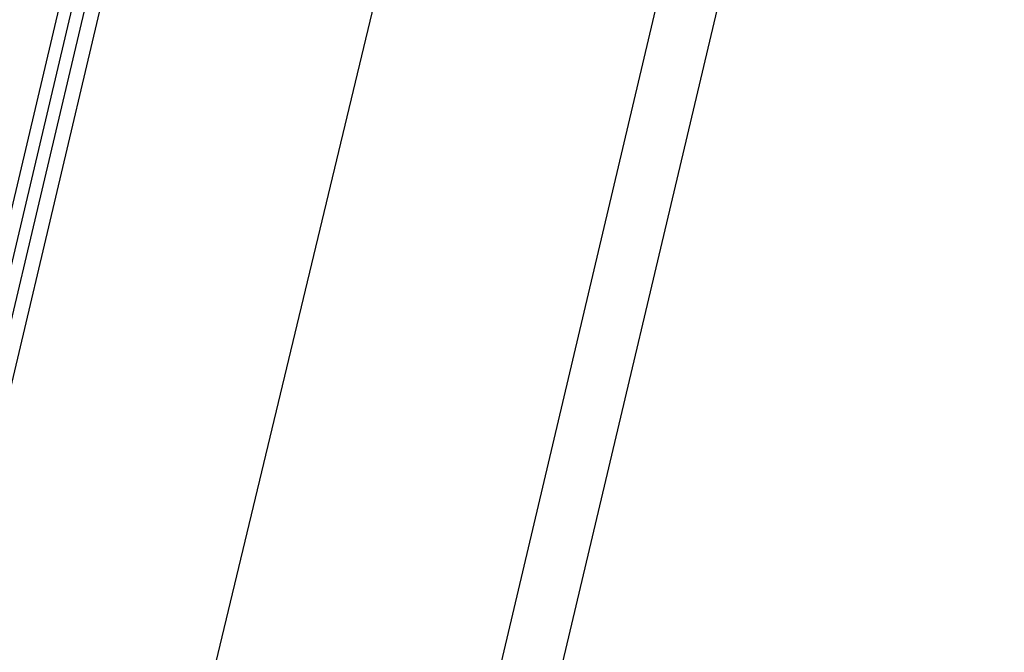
# Model space of a CAD drawing. Header units: feet. Extents: x -79 to 198, y -22 to 181.
# Tile 285 of 318: x 123.273 to 124.307, y 143.164 to 143.827. Entities that reach past the tile are written whole.
import ezdxf

# ---------------------------------------------------------------- set-up
doc = ezdxf.new("R2010")
doc.units = ezdxf.units.FT
doc.layers.add('A-LINEA', color=7, linetype='CONTINUOUS')

msp = doc.modelspace()

# ---------------------------------------------------------------- linework, layer by layer
at = {"layer": 'A-LINEA'}
msp.add_line((123.9733, 143.9778), (122.4, 137.3111), dxfattribs=at)
for points in [[(110.4133, 148.3911), (124.3067, 145.1111), (120.72, 129.9644)], [(110.4133, 148.3911), (124.3067, 145.1111), (120.72, 129.9644)], [(123.6933, 144.0444), (123.2667, 142.2711), (122.92, 140.8178)], [(122.96, 142.3378), (123.36, 144.0311), (123.3733, 144.0311), (122.9733, 142.3378)], [(123, 142.3244), (123.4, 144.0178), (123.4, 144.0311), (123.3867, 144.0311), (122.9867, 142.3378)]]:
    msp.add_lwpolyline(points, dxfattribs=at)

doc.saveas('drawing.dxf')
